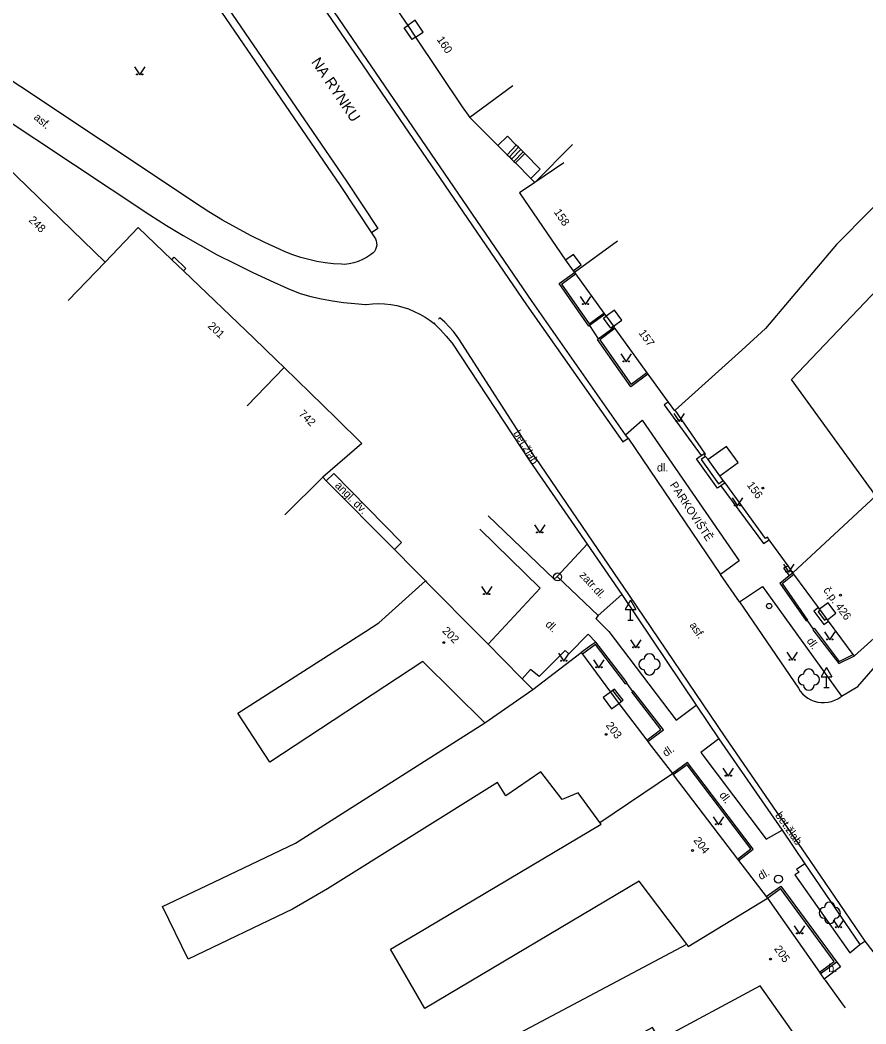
# Model space of a CAD drawing. Extents: x -577457 to -568404, y -1208466 to -1201387.
# Drawn here: x -573600.3 to -573521, y -1206722.5 to -1206628.4 of the extents above; entities that cross this region are included whole.
import ezdxf

# ---------------------------------------------------------------- set-up
doc = ezdxf.new("R2010")
doc.units = 0
for name, color, linetype in [('BUDOVY_MĚŘ', 7, 'Continuous'), ('BUDOVY_NEMĚŘ', 7, 'Continuous'), ('MAP_ZN_BP', 7, 'Continuous'), ('NÁZVY_ULIC_TOK_SMĚR', 7, 'Continuous'), ('POMOC_POPIS', 7, 'Continuous'), ('ROZHRANÍ_PLOCH', 7, 'Continuous'), ('ZELEŇ', 7, 'Continuous'), ('ZN_BUDOV', 7, 'Continuous'), ('ZN_DOPLŇKOVÉ', 7, 'Continuous'), ('ZN_KULTUR', 7, 'Continuous'), ('Č_POPIS_ORIENT', 7, 'Continuous')]:
    doc.layers.add(name, color=color, linetype=linetype)

msp = doc.modelspace()

# ---------------------------------------------------------------- linework, layer by layer
at = {"layer": 'BUDOVY_MĚŘ'}
for points in [[(-573566.51, -1206625.14), (-573563.96, -1206628.87)], [(-573563.23, -1206629.96), (-573562.52, -1206629.49), (-573563.26, -1206628.39), (-573563.96, -1206628.87)], [(-573563.96, -1206628.87), (-573563.23, -1206629.96)], [(-573563.23, -1206629.96), (-573558.86, -1206636.49), (-573558.14, -1206637.49)], [(-573554.1, -1206634.54), (-573558.14, -1206637.49)], [(-573558.14, -1206637.49), (-573555.5, -1206640.13)], [(-573555.5, -1206640.13), (-573554.64, -1206640.99)], [(-573552.04, -1206643.58), (-573548.51, -1206640.04)], [(-573554.64, -1206640.99), (-573554.43, -1206641.2)], [(-573554.43, -1206641.2), (-573554.22, -1206641.41)], [(-573554.22, -1206641.41), (-573554, -1206641.62)], [(-573554, -1206641.62), (-573553.86, -1206641.76)], [(-573553.86, -1206641.76), (-573552.41, -1206643.21)], [(-573549.33, -1206641.74), (-573552.04, -1206643.58)], [(-573601.71, -1206641.97), (-573592.34, -1206651.06)], [(-573552.04, -1206643.58), (-573553.47, -1206644.55), (-573549.17, -1206650.88)], [(-573552.41, -1206643.21), (-573552.04, -1206643.58)], [(-573592.34, -1206651.06), (-573589.25, -1206647.82), (-573586.09, -1206650.83)], [(-573544.28, -1206649.09), (-573548.33, -1206652.03)], [(-573548.45, -1206651.86), (-573547.7, -1206651.32), (-573548.42, -1206650.33), (-573549.17, -1206650.88)], [(-573595.82, -1206654.65), (-573592.34, -1206651.06)], [(-573586.09, -1206650.83), (-573585, -1206651.87)], [(-573549.17, -1206650.88), (-573548.45, -1206651.86)], [(-573585, -1206651.87), (-573578.39, -1206658.18), (-573576.28, -1206660.25), (-573575.54, -1206660.94)], [(-573548.45, -1206651.86), (-573548.33, -1206652.03)], [(-573548.33, -1206652.03), (-573548.23, -1206652.16)], [(-573548.23, -1206652.16), (-573545.56, -1206655.83)], [(-573545.56, -1206655.83), (-573545.47, -1206655.96)], [(-573545.47, -1206655.96), (-573545.35, -1206656.13)], [(-573544.68, -1206657.06), (-573543.89, -1206656.49), (-573544.56, -1206655.56), (-573545.35, -1206656.13)], [(-573545.35, -1206656.13), (-573544.68, -1206657.06)], [(-573544.68, -1206657.06), (-573544.62, -1206657.14)], [(-573544.62, -1206657.14), (-573544.53, -1206657.27)], [(-573544.53, -1206657.27), (-573541.53, -1206661.42)], [(-573579.03, -1206664.52), (-573575.54, -1206660.94)], [(-573575.54, -1206660.94), (-573570.68, -1206665.68), (-573568.26, -1206668.06), (-573571.94, -1206671.22)], [(-573541.53, -1206661.42), (-573541.44, -1206661.55)], [(-573541.44, -1206661.55), (-573539.55, -1206664.17), (-573538.96, -1206664.99)], [(-573538.96, -1206664.99), (-573538.88, -1206664.93)], [(-573536.11, -1206668.95), (-573538.88, -1206664.93)], [(-573536.04, -1206669.26), (-573536.13, -1206669.14), (-573536.04, -1206669.06), (-573536.11, -1206668.95)], [(-573534.7, -1206671.09), (-573532.99, -1206669.85), (-573534.08, -1206668.33), (-573535.8, -1206669.57)], [(-573535.8, -1206669.57), (-573536.04, -1206669.26)], [(-573534.7, -1206671.09), (-573535.8, -1206669.57)], [(-573575.49, -1206674.74), (-573571.94, -1206671.22)], [(-573571.94, -1206671.22), (-573571.6, -1206671.56)], [(-573571.6, -1206671.56), (-573565.21, -1206678)], [(-573534.39, -1206671.51), (-573534.7, -1206671.09)], [(-573534.21, -1206671.75), (-573534.39, -1206671.51)], [(-573527.85, -1206680.17), (-573528.3, -1206679.53), (-573530.07, -1206677.08), (-573530.24, -1206676.84), (-573530.4, -1206676.96), (-573534.21, -1206671.75)], [(-573565.21, -1206678), (-573563.33, -1206679.89), (-573562.3, -1206680.94)], [(-573527.76, -1206680.3), (-573527.85, -1206680.17)], [(-573525.44, -1206683.44), (-573527.76, -1206680.3)], [(-573562.3, -1206680.94), (-573562.19, -1206681.05)], [(-573562.19, -1206681.05), (-573557.16, -1206686.13), (-573556.43, -1206686.87), (-573555.13, -1206688.17)], [(-573524.61, -1206684.57), (-573523.81, -1206683.97), (-573524.53, -1206682.99), (-573525.34, -1206683.58)], [(-573516.41, -1206682.59), (-573516.26, -1206682.75), (-573522.08, -1206687.95)], [(-573525.34, -1206683.58), (-573525.44, -1206683.44)], [(-573525.27, -1206683.68), (-573525.34, -1206683.58)], [(-573524.69, -1206684.47), (-573525.27, -1206683.68)], [(-573524.61, -1206684.57), (-573524.69, -1206684.47)], [(-573524.51, -1206684.71), (-573524.61, -1206684.57)], [(-573522.18, -1206687.82), (-573524.51, -1206684.71)], [(-573552.23, -1206691.1), (-573547.69, -1206687.66)], [(-573547.69, -1206687.66), (-573547.59, -1206687.79)], [(-573547.59, -1206687.79), (-573544.96, -1206691.36)], [(-573522.08, -1206687.95), (-573522.18, -1206687.82)], [(-573555.13, -1206688.17), (-573555.02, -1206688.29)], [(-573555.02, -1206688.29), (-573553.22, -1206690.11), (-573552.23, -1206691.1)], [(-573544.96, -1206691.36), (-573545.65, -1206691.87), (-573544.87, -1206692.92), (-573544.18, -1206692.42)], [(-573544.96, -1206691.36), (-573544.18, -1206692.42)], [(-573544.18, -1206692.42), (-573541.55, -1206695.86)], [(-573541.55, -1206695.86), (-573541.45, -1206695.99)], [(-573541.45, -1206695.99), (-573541.31, -1206696.17), (-573539.15, -1206699)], [(-573539.15, -1206699), (-573539.06, -1206699.12)], [(-573539.06, -1206699.12), (-573533.04, -1206707.02)], [(-573533.04, -1206707.02), (-573532.95, -1206707.14)], [(-573532.95, -1206707.14), (-573532.42, -1206707.84), (-573530.34, -1206710.53)], [(-573530.34, -1206710.53), (-573530.23, -1206710.67)], [(-573530.23, -1206710.67), (-573525.34, -1206717.62)], [(-573525.34, -1206717.62), (-573525.25, -1206717.75)], [(-573525.25, -1206717.75), (-573524.9, -1206718.25), (-573524.82, -1206718.36), (-573523.21, -1206720.58), (-573522.93, -1206720.96)]]:
    msp.add_lwpolyline(points, dxfattribs=at)
at = {"layer": 'BUDOVY_NEMĚŘ'}
for points in [[(-573520.08, -1206672.96), (-573527.98, -1206662.05), (-573510.49, -1206643.71), (-573514.29, -1206639.84), (-573523.76, -1206649.42), (-573530.41, -1206657.27), (-573532.63, -1206659.3), (-573538.88, -1206664.93)], [(-573512.67, -1206678.25), (-573515.69, -1206675.24), (-573507.89, -1206666.91), (-573508.33, -1206666.5), (-573501.91, -1206658.23), (-573506.27, -1206654.87), (-573510.33, -1206660.07), (-573509, -1206661.13), (-573520.08, -1206672.96), (-573527.85, -1206680.17)], [(-573556.72, -1206694.25), (-573562.54, -1206688.48), (-573576.89, -1206697.91), (-573579.9, -1206693.32), (-573567.94, -1206685.67), (-573566.67, -1206684.85), (-573562.3, -1206680.94)], [(-573545.94, -1206703.58), (-573547.99, -1206700.81), (-573549.49, -1206701.43), (-573551.47, -1206698.82), (-573554.75, -1206701.07), (-573555.56, -1206699.83), (-573571.5, -1206709.79), (-573574.76, -1206711.7), (-573584.54, -1206716.39), (-573586.97, -1206711.46), (-573582.81, -1206709.48), (-573574.5, -1206705.53), (-573556.72, -1206694.25), (-573552.23, -1206691.1)], [(-573537.8, -1206714.97), (-573542.27, -1206709.07), (-573562.35, -1206721.02), (-573565.58, -1206715.46), (-573563.24, -1206714.08), (-573545.82, -1206703.74), (-573545.94, -1206703.58), (-573539.15, -1206699)], [(-573527.45, -1206723.79), (-573530.92, -1206718.88), (-573540.33, -1206723.96), (-573541.02, -1206722.8), (-573557.29, -1206731.55), (-573560.06, -1206726.8), (-573537.8, -1206714.97), (-573537.67, -1206715.19), (-573530.23, -1206710.67)]]:
    msp.add_lwpolyline(points, dxfattribs=at)
at = {"layer": 'MAP_ZN_BP'}
for centre, radius in [((-573549.91, -1206680.561), 0.375), ((-573549.91, -1206680.561), 0.0005), ((-573529.2, -1206708.89), 0.375), ((-573529.2, -1206708.89), 0.0005)]:
    msp.add_circle(centre, radius, dxfattribs=at)
at = {"layer": 'ROZHRANÍ_PLOCH'}
for points in [[(-573689.57, -1206452.64), (-573690.07, -1206452.98), (-573686.05, -1206458.82), (-573678.42, -1206470.21), (-573666.08, -1206488.65), (-573649.6, -1206512.89), (-573637.61, -1206530.57), (-573626.02, -1206547.78), (-573607.8, -1206574.53), (-573593.06, -1206596.26), (-573581.29, -1206613.38), (-573552.82, -1206655.05), (-573543.79, -1206667.9), (-573543.3, -1206667.56)], [(-573543.53, -1206667.24), (-573552.3, -1206654.75), (-573580.75, -1206613.1), (-573592.56, -1206595.92), (-573607.2, -1206574.35), (-573625.47, -1206547.53), (-573637.07, -1206530.3), (-573649.43, -1206512.07), (-573665.63, -1206488.25), (-573677.93, -1206469.88), (-573685.57, -1206458.44), (-573689.57, -1206452.64)], [(-573644.52, -1206533.95), (-573644.36, -1206533.84), (-573630.63, -1206554.12), (-573599.03, -1206600.58), (-573587.57, -1206617.39), (-573569.71, -1206643.46), (-573566.78, -1206647.91), (-573567.37, -1206648.31)], [(-573631.22, -1206554.52), (-573599.62, -1206600.98), (-573588.16, -1206617.79), (-573570.3, -1206643.87), (-573567.37, -1206648.31)], [(-573523.29, -1206691.74), (-573521.77, -1206690.82), (-573500.97, -1206666.9), (-573489.72, -1206654.1), (-573464.43, -1206625.25), (-573439.39, -1206596.55)], [(-573567.37, -1206648.31), (-573567, -1206648.87), (-573566.92, -1206649.06), (-573566.88, -1206649.26), (-573566.87, -1206649.47), (-573566.91, -1206649.68), (-573566.98, -1206649.87), (-573567.09, -1206650.05), (-573567.22, -1206650.18), (-573567.46, -1206650.37), (-573567.82, -1206650.61), (-573568.21, -1206650.82), (-573568.61, -1206650.99), (-573569.03, -1206651.12), (-573569.45, -1206651.22), (-573569.88, -1206651.27), (-573570.16, -1206651.26), (-573570.94, -1206651.21), (-573571.71, -1206651.12), (-573572.48, -1206650.99), (-573573.24, -1206650.82), (-573573.99, -1206650.61), (-573574.73, -1206650.37), (-573575.46, -1206650.08), (-573576, -1206649.84), (-573577.36, -1206649.21), (-573578.7, -1206648.55), (-573580.02, -1206647.84), (-573581.32, -1206647.11), (-573582.61, -1206646.33), (-573583.87, -1206645.53), (-573585.11, -1206644.69), (-573607.83, -1206629.61)], [(-573563.23, -1206629.96), (-573563.56, -1206630.19), (-573564.29, -1206629.1), (-573563.96, -1206628.87)], [(-573602.5, -1206637.13), (-573588.15, -1206646.62), (-573586.6, -1206647.61), (-573585.03, -1206648.56), (-573583.44, -1206649.47), (-573581.82, -1206650.36), (-573580.19, -1206651.2), (-573578.55, -1206652.01), (-573576.88, -1206652.79), (-573575.2, -1206653.53), (-573574.06, -1206654), (-573573.05, -1206654.27), (-573572.04, -1206654.5), (-573571.01, -1206654.69), (-573569.98, -1206654.84), (-573568.94, -1206654.95), (-573567.91, -1206655.02), (-573567.85, -1206655.02), (-573567.28, -1206654.97), (-573566.7, -1206654.95), (-573566.13, -1206654.97), (-573565.56, -1206655.03), (-573564.99, -1206655.13), (-573564.43, -1206655.27), (-573563.88, -1206655.45), (-573563.35, -1206655.67), (-573562.83, -1206655.92), (-573562.33, -1206656.21), (-573561.85, -1206656.53), (-573561.47, -1206656.82)], [(-573553.79, -1206640.08), (-573554.62, -1206639.25), (-573555.5, -1206640.13)], [(-573553.79, -1206640.08), (-573554.64, -1206640.99)], [(-573553.58, -1206640.29), (-573554.43, -1206641.2)], [(-573553.37, -1206640.5), (-573554.22, -1206641.41)], [(-573553.15, -1206640.71), (-573554, -1206641.62)], [(-573552.98, -1206640.88), (-573553.86, -1206641.76)], [(-573553.58, -1206640.29), (-573553.79, -1206640.08)], [(-573553.37, -1206640.5), (-573553.58, -1206640.29)], [(-573553.15, -1206640.71), (-573553.37, -1206640.5)], [(-573552.98, -1206640.88), (-573553.15, -1206640.71)], [(-573552.41, -1206643.21), (-573551.53, -1206642.33), (-573552.98, -1206640.88)], [(-573586.09, -1206650.83), (-573585.86, -1206650.59), (-573584.78, -1206651.65), (-573585, -1206651.87)], [(-573546.91, -1206657), (-573546.99, -1206657.06), (-573549.77, -1206653.07), (-573548.33, -1206652.03)], [(-573549.54, -1206653.11), (-573548.23, -1206652.16)], [(-573546.95, -1206656.83), (-573545.56, -1206655.83)], [(-573545.47, -1206655.96), (-573546.91, -1206657)], [(-573561.41, -1206656.77), (-573561.47, -1206656.82)], [(-573561.47, -1206656.82), (-573560.9, -1206657.39), (-573560.35, -1206657.99), (-573559.84, -1206658.62), (-573559.8, -1206658.66), (-573552.51, -1206669.72)], [(-573552.01, -1206669.38), (-573559.18, -1206658.24), (-573559.32, -1206658.04), (-573559.68, -1206657.56), (-573560.08, -1206657.11), (-573560.5, -1206656.68), (-573560.95, -1206656.28), (-573561.07, -1206656.41)], [(-573544.68, -1206657.06), (-573544.92, -1206657.24), (-573545.59, -1206656.31), (-573545.35, -1206656.13)], [(-573546.1, -1206658.24), (-573544.62, -1206657.14)], [(-573544.53, -1206657.27), (-573545.96, -1206658.34)], [(-573541.44, -1206661.55), (-573543.05, -1206662.75), (-573546.18, -1206658.3), (-573546.1, -1206658.24)], [(-573541.53, -1206661.42), (-573543.01, -1206662.52)], [(-573539.55, -1206664.17), (-573539.93, -1206664.44), (-573536.44, -1206669.19)], [(-573543.53, -1206667.24), (-573541.99, -1206665.88)], [(-573541.99, -1206665.88), (-573532.88, -1206679.06), (-573534.62, -1206680.34)], [(-573543.3, -1206667.56), (-573543.53, -1206667.24)], [(-573543.3, -1206667.56), (-573534.62, -1206680.34)], [(-573534.21, -1206671.75), (-573534.59, -1206672.03), (-573534.9, -1206672.25), (-573536.87, -1206669.5), (-573536.44, -1206669.19), (-573536.11, -1206668.95)], [(-573552.51, -1206669.72), (-573547.15, -1206677.5)], [(-573552.01, -1206669.38), (-573543.19, -1206682.31), (-573534.24, -1206695.56), (-573526.25, -1206707.15), (-573521.1, -1206714.71), (-573518.75, -1206717.72)], [(-573536.04, -1206669.26), (-573536.45, -1206669.57), (-573534.83, -1206671.83), (-573534.39, -1206671.51)], [(-573565.21, -1206678), (-573564.54, -1206677.34), (-573570.91, -1206670.87), (-573571.6, -1206671.56)], [(-573534.59, -1206672.03), (-573530.61, -1206677.44), (-573530.07, -1206677.08)], [(-573556.43, -1206674.83), (-573550.23, -1206680.76), (-573549.95, -1206680.52), (-573547.15, -1206677.5)], [(-573557.19, -1206676.1), (-573551.53, -1206681.63), (-573556.43, -1206686.87)], [(-573547.15, -1206677.5), (-573543.9, -1206682.2)], [(-573528.3, -1206679.53), (-573528.71, -1206679.73), (-573528.19, -1206680.44)], [(-573532.84, -1206682.91), (-573534.62, -1206680.34)], [(-573529.08, -1206681.16), (-573528.19, -1206680.44), (-573527.85, -1206680.17)], [(-573528.86, -1206681.19), (-573527.76, -1206680.3)], [(-573549.95, -1206680.52), (-573546.12, -1206684.18)], [(-573529.08, -1206681.16), (-573526.59, -1206684.69), (-573526.52, -1206684.64)], [(-573543.9, -1206682.2), (-573546.12, -1206684.18), (-573546.34, -1206684.45), (-573545.12, -1206685.68), (-573538.78, -1206693.99), (-573536.91, -1206692.58)], [(-573543.9, -1206682.2), (-573536.91, -1206692.58)], [(-573532.84, -1206682.91), (-573530.7, -1206681.46)], [(-573530.7, -1206681.46), (-573523.29, -1206691.74)], [(-573532.84, -1206682.91), (-573527.33, -1206690.98), (-573527.15, -1206691.26), (-573526.94, -1206691.51), (-573526.7, -1206691.73), (-573526.43, -1206691.92), (-573526.15, -1206692.08), (-573525.84, -1206692.21), (-573525.52, -1206692.29), (-573525.2, -1206692.34), (-573524.87, -1206692.34), (-573524.54, -1206692.31), (-573524.22, -1206692.24), (-573523.92, -1206692.12), (-573523.62, -1206691.98), (-573523.35, -1206691.79), (-573523.29, -1206691.74)], [(-573525.44, -1206683.44), (-573525.88, -1206683.76), (-573525.41, -1206684.39), (-573524.94, -1206685.03), (-573524.51, -1206684.71)], [(-573525.27, -1206683.68), (-573525.46, -1206683.82), (-573524.88, -1206684.61), (-573524.69, -1206684.47)], [(-573526.52, -1206684.64), (-573526.46, -1206684.6)], [(-573546.33, -1206686.67), (-573547.04, -1206685.93), (-573548.85, -1206687.77), (-573549.21, -1206687.45), (-573551.65, -1206689.91), (-573552.45, -1206689.24), (-573553.22, -1206690.11)], [(-573525.93, -1206685.45), (-573525.99, -1206685.51), (-573523.55, -1206688.68), (-573522.08, -1206687.95)], [(-573525.86, -1206685.38), (-573525.93, -1206685.45)], [(-573546.37, -1206686.91), (-573547.59, -1206687.79)], [(-573546.78, -1206686.99), (-573546.92, -1206687.09)], [(-573543.46, -1206690.53), (-573543.4, -1206690.48), (-573546.33, -1206686.67), (-573546.78, -1206686.99)], [(-573546.92, -1206687.09), (-573547.69, -1206687.66)], [(-573523.5, -1206688.48), (-573522.18, -1206687.82)], [(-573543.53, -1206690.59), (-573543.46, -1206690.53)], [(-573544.76, -1206691.22), (-573544.96, -1206691.36)], [(-573543.96, -1206692.25), (-573543.77, -1206692.1), (-573544.56, -1206691.07), (-573544.76, -1206691.22)], [(-573544.76, -1206691.22), (-573543.96, -1206692.25)], [(-573542.9, -1206691.29), (-573542.96, -1206691.34)], [(-573541.45, -1206695.99), (-573539.98, -1206694.91), (-573542.83, -1206691.23), (-573542.9, -1206691.29)], [(-573544.18, -1206692.42), (-573543.96, -1206692.25)], [(-573536.91, -1206692.58), (-573534.79, -1206695.75)], [(-573541.55, -1206695.86), (-573540.22, -1206694.87)], [(-573534.79, -1206695.75), (-573536.49, -1206697.01), (-573530.34, -1206705.15), (-573528.85, -1206704.3)], [(-573534.79, -1206695.75), (-573528.85, -1206704.3)], [(-573532.95, -1206707.14), (-573531.57, -1206706.09), (-573537.73, -1206697.95), (-573539.15, -1206699)], [(-573533.04, -1206707.02), (-573531.78, -1206706.06), (-573537.76, -1206698.16), (-573539.06, -1206699.12)], [(-573528.85, -1206704.3), (-573526.72, -1206707.44)], [(-573526.72, -1206707.44), (-573527.5, -1206707.99), (-573527.26, -1206708.25), (-573527.67, -1206708.48), (-573522.5, -1206715.81), (-573521.57, -1206715.03)], [(-573526.72, -1206707.44), (-573521.57, -1206715.03)], [(-573530.34, -1206710.53), (-573528.97, -1206709.54), (-573523.73, -1206716.66), (-573525.25, -1206717.75)], [(-573530.23, -1206710.67), (-573529, -1206709.78)], [(-573521.57, -1206715.03), (-573521.1, -1206714.71)], [(-573525.34, -1206717.62), (-573523.97, -1206716.62)], [(-573523.73, -1206716.66), (-573523.37, -1206717.1), (-573524.9, -1206718.25)]]:
    msp.add_lwpolyline(points, dxfattribs=at)
at = {"layer": 'ZELEŇ'}
for centre in [(-573541.29, -1206688.76), (-573526.35, -1206690.19), (-573524.39, -1206712.05)]:
    msp.add_circle(centre, 0.0005, dxfattribs=at)
for centre, start, end in [((-573541.29, -1206688.26), 0, 179.99999), ((-573541.79, -1206688.76), 89.99999, 269.99999), ((-573540.79, -1206688.76), 270, 89.99999), ((-573541.29, -1206689.26), 179.99999, 359.99999), ((-573526.85, -1206690.19), 89.99999, 269.99999), ((-573526.35, -1206689.69), 0, 179.99999), ((-573525.85, -1206690.19), 270, 89.99999), ((-573526.35, -1206690.69), 179.99999, 359.99999), ((-573524.39, -1206711.55), 0, 179.99999), ((-573524.89, -1206712.05), 89.99999, 269.99999), ((-573523.89, -1206712.05), 270, 89.99999), ((-573524.39, -1206712.55), 179.99999, 359.99999)]:
    msp.add_arc(centre, 0.5, start, end, dxfattribs=at)
at = {"layer": 'ZN_BUDOV'}
for centre in [(-573530.67, -1206672.23), (-573523.38, -1206682.28), (-573560.59, -1206686.72), (-573545.36, -1206695.32), (-573537.25, -1206706.21), (-573529.94, -1206716.38)]:
    msp.add_circle(centre, 0.0875, dxfattribs=at)
at = {"layer": 'ZN_DOPLŇKOVÉ'}
for p, q in [((-573543.06, -1206682.744), (-573543.56, -1206683.61)), ((-573543.06, -1206682.744), (-573542.56, -1206683.61)), ((-573543.56, -1206683.61), (-573542.56, -1206683.61)), ((-573543.06, -1206684.61), (-573543.06, -1206683.61)), ((-573543.31, -1206684.61), (-573542.81, -1206684.61)), ((-573524.7, -1206689.064), (-573525.2, -1206689.93)), ((-573524.7, -1206689.064), (-573524.2, -1206689.93)), ((-573525.2, -1206689.93), (-573524.2, -1206689.93)), ((-573524.7, -1206690.93), (-573524.7, -1206689.93)), ((-573524.95, -1206690.93), (-573524.45, -1206690.93))]:
    msp.add_line(p, q, dxfattribs=at)
for points in [[(-573549.54, -1206653.11), (-573546.95, -1206656.83)], [(-573546.91, -1206657), (-573546.1, -1206658.24)], [(-573545.96, -1206658.34), (-573543.01, -1206662.52)], [(-573528.86, -1206681.19), (-573526.46, -1206684.6)], [(-573526.52, -1206684.64), (-573525.93, -1206685.45)], [(-573525.86, -1206685.38), (-573523.5, -1206688.48)], [(-573543.53, -1206690.59), (-573546.37, -1206686.91)], [(-573543.46, -1206690.53), (-573542.9, -1206691.29)], [(-573540.22, -1206694.87), (-573542.96, -1206691.34)], [(-573523.97, -1206716.62), (-573529, -1206709.78)]]:
    msp.add_lwpolyline(points, dxfattribs=at)
for radius in [0.25, 0.0005]:
    msp.add_circle((-573530.07, -1206683.29), radius, dxfattribs=at)
at = {"layer": 'ZN_KULTUR'}
for points in [[(-573589.6, -1206632.76), (-573589.1, -1206633.51), (-573588.6, -1206632.76)], [(-573547.79, -1206654.29), (-573547.29, -1206655.04), (-573546.79, -1206654.29)], [(-573543.97, -1206659.66), (-573543.47, -1206660.41), (-573542.97, -1206659.66)], [(-573539.01, -1206665.25), (-573538.51, -1206666), (-573538.01, -1206665.25)], [(-573533.53, -1206673.15), (-573533.03, -1206673.9), (-573532.53, -1206673.15)], [(-573552.09, -1206675.69), (-573551.59, -1206676.44), (-573551.09, -1206675.69)], [(-573528.71, -1206679.36), (-573528.21, -1206680.11), (-573527.71, -1206679.36)], [(-573557.06, -1206681.47), (-573556.56, -1206682.22), (-573556.06, -1206681.47)], [(-573524.89, -1206685.72), (-573524.39, -1206686.47), (-573523.89, -1206685.72)], [(-573543.07, -1206686.46), (-573542.57, -1206687.21), (-573542.07, -1206686.46)], [(-573549.83, -1206687.72), (-573549.33, -1206688.47), (-573548.83, -1206687.72)], [(-573528.41, -1206687.63), (-573527.91, -1206688.38), (-573527.41, -1206687.63)], [(-573546.53, -1206688.33), (-573546.03, -1206689.08), (-573545.53, -1206688.33)], [(-573534.4, -1206698.49), (-573533.9, -1206699.24), (-573533.4, -1206698.49)], [(-573535.31, -1206703.04), (-573534.81, -1206703.79), (-573534.31, -1206703.04)], [(-573527.71, -1206713.27), (-573527.21, -1206714.02), (-573526.71, -1206713.27)], [(-573524.07, -1206712.7), (-573523.57, -1206713.45), (-573523.07, -1206712.7)]]:
    msp.add_lwpolyline(points, dxfattribs=at)
for centre in [(-573589.35, -1206633.46), (-573588.85, -1206633.46), (-573547.54, -1206654.99), (-573547.04, -1206654.99), (-573543.72, -1206660.36), (-573543.22, -1206660.36), (-573538.76, -1206665.95), (-573538.26, -1206665.95), (-573533.28, -1206673.85), (-573532.78, -1206673.85), (-573551.84, -1206676.39), (-573551.34, -1206676.39), (-573528.46, -1206680.06), (-573527.96, -1206680.06), (-573556.81, -1206682.17), (-573556.31, -1206682.17), (-573524.64, -1206686.42), (-573524.14, -1206686.42), (-573542.82, -1206687.16), (-573542.32, -1206687.16), (-573549.58, -1206688.42), (-573549.08, -1206688.42), (-573528.16, -1206688.33), (-573527.66, -1206688.33), (-573546.28, -1206689.03), (-573545.78, -1206689.03), (-573534.15, -1206699.19), (-573533.65, -1206699.19), (-573535.06, -1206703.74), (-573534.56, -1206703.74), (-573523.82, -1206713.4), (-573523.32, -1206713.4), (-573527.46, -1206713.97), (-573526.96, -1206713.97)]:
    msp.add_circle(centre, 0.05, dxfattribs=at)

# ---------------------------------------------------------------- texts
at = {"layer": 'NÁZVY_ULIC_TOK_SMĚR'}
msp.add_text('NA RYNKU', height=1, rotation=304.05002, dxfattribs=at).set_placement((-573573.05, -1206632.3))
at = {"layer": 'POMOC_POPIS'}
for s, rotation, p in [('asf.', 319.55002, (-573599.09, -1206637.58)), ('bet.žlab', 301.00355, (-573554.08, -1206667.08)), ('angl. dv.', 314.77001, (-573570.84, -1206672.05)), ('PARKOVIŠTĚ', 303.27023, (-573539.42, -1206671.94)), ('zatr.dl.', 312.52997, (-573547.91, -1206680.44)), ('dl.', 315.89002, (-573551.11, -1206685.08)), ('asf.', 304.62, (-573537.57, -1206685.1)), ('dl.', 304.62, (-573526.59, -1206686.57)), ('dl.', 33.89148, (-573539.77, -1206697.45)), ('dl.', 307.13002, (-573534.79, -1206701.03)), ('bet.žlab', 305.2769, (-573529.54, -1206702.91)), ('dl.', 30.07977, (-573530.86, -1206708.99))]:
    msp.add_text(s, height=0.75, rotation=rotation, dxfattribs=at).set_placement(p)
for s, p in [('dl.', (-573540.59, -1206670.68)), ('b.', (-573524.52, -1206717.6))]:
    msp.add_text(s, height=0.75, dxfattribs=at).set_placement(p)
at = {"layer": 'Č_POPIS_ORIENT'}
for s, rotation, p in [('160', 303.75999, (-573561.27, -1206630.19)), ('158', 304.20002, (-573550.29, -1206646.37)), ('248', 315.89999, (-573599.56, -1206647.19)), ('201', 316.36999, (-573582.77, -1206657.11)), ('157', 306.01, (-573542.35, -1206657.7)), ('742', 315.76002, (-573574.24, -1206665.35)), ('156', 306.23001, (-573532.2, -1206671.96)), ('č.p. 426', 306.38998, (-573525.03, -1206681.82)), ('202', 314.71999, (-573560.78, -1206685.67)), ('203', 307.41002, (-573545.43, -1206694.49)), ('204', 307.26999, (-573537.21, -1206705.27)), ('205', 305.16001, (-573529.64, -1206715.42))]:
    msp.add_text(s, height=0.75, rotation=rotation, dxfattribs=at).set_placement(p)

doc.saveas('drawing.dxf')
